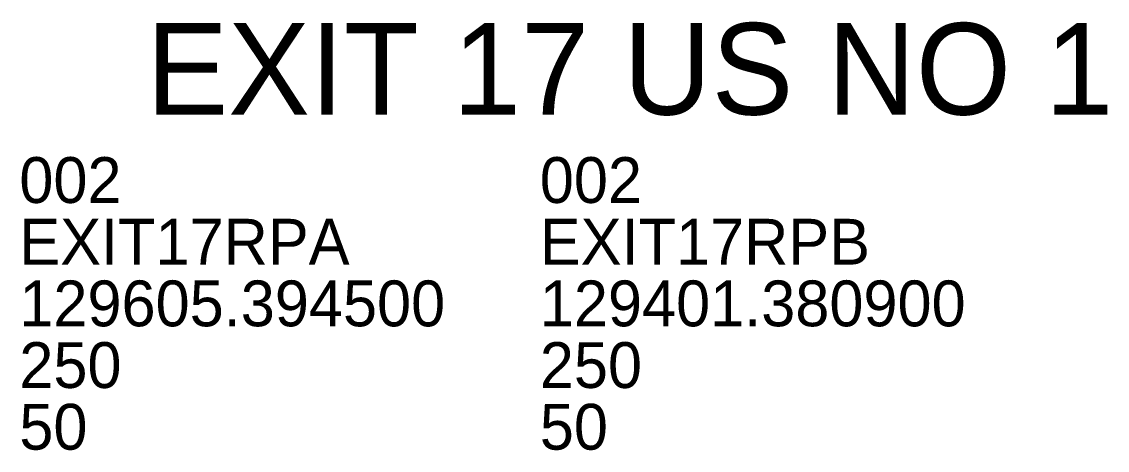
# Model space of a CAD drawing. Extents: x -90830 to 2015517, y -20856 to 836331.
# Drawn here: x 4850 to 14329, y 47749 to 51492 of the extents above; entities that cross this region are included whole.
import ezdxf

# ---------------------------------------------------------------- set-up
doc = ezdxf.new("R2010")
doc.units = 0
doc.layers.add('RD_GPK_Profile_Cell', color=7, linetype='Continuous')
doc.layers.add('RD_Sketch10', color=7, linetype='Continuous')

msp = doc.modelspace()

# ---------------------------------------------------------------- texts
at = {"layer": 'RD_GPK_Profile_Cell'}
for s, p in [('002', (4828.9, 49909.3)), ('002', (9373.8, 49909.3)), ('EXIT17RPA', (4828.9, 49370.5)), ('EXIT17RPB', (9373.8, 49370.5)), ('129605.394500', (4828.9, 48831.8)), ('129401.380900', (9373.8, 48831.8)), ('250', (4828.9, 48293)), ('250', (9373.8, 48293)), ('50', (4828.9, 47754.2)), ('50', (9373.8, 47754.2))]:
    msp.add_text(s, height=400, dxfattribs=at).set_placement(p)
at = {"layer": 'RD_Sketch10'}
msp.add_text('EXIT 17 US NO 1', height=800, dxfattribs=at).set_placement((5938.9, 50680.5))

doc.saveas('drawing.dxf')
